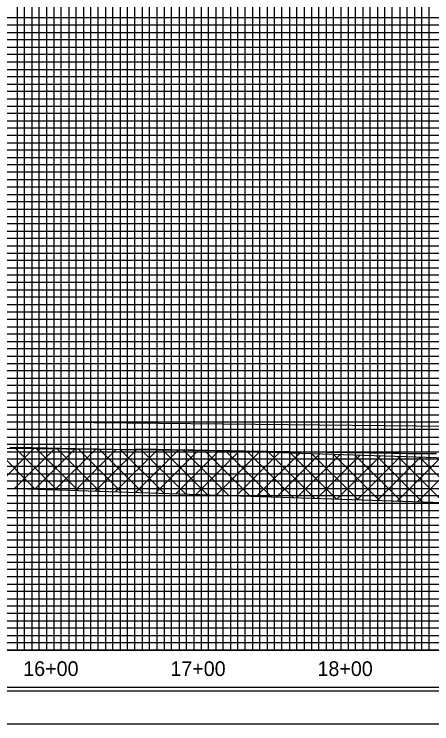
# Model space of a CAD drawing. Extents: x 2345490 to 2436403, y 465165 to 573888.
# Drawn here: x 2382313.1 to 2382597, y 491453 to 491935.5 of the extents above; entities that cross this region are included whole.
import ezdxf

# ---------------------------------------------------------------- set-up
doc = ezdxf.new("R2010")
doc.units = 0
for name, color, linetype in [('Old_Level_1', 7, 'Continuous'), ('Old_Level_18', 7, 'Continuous'), ('Old_Level_41', 7, 'Continuous'), ('Old_Level_42', 7, 'Continuous'), ('Old_Level_43', 7, 'Continuous'), ('Old_Level_5', 7, 'Continuous'), ('Old_Level_50', 7, 'Continuous'), ('Old_Level_51', 7, 'Continuous'), ('Old_Level_62', 7, 'Continuous'), ('Old_Level_63', 7, 'Continuous'), ('Prop Vertical Profile Grade', 7, 'Continuous')]:
    doc.layers.add(name, color=color, linetype=linetype)

msp = doc.modelspace()

# ---------------------------------------------------------------- linework, layer by layer
at = {"layer": 'Old_Level_1'}
msp.add_lwpolyline([(2382310.125, 491640.979), (2382315.125, 491640.93875), (2382320.125, 491640.83625), (2382325.125, 491640.7335), (2382330.125, 491640.631), (2382335.125, 491640.5285), (2382340.125, 491640.426), (2382345.125, 491640.32325), (2382350.125, 491640.22075), (2382355.125, 491640.11825), (2382360.125, 491640.0155), (2382365.125, 491639.913), (2382370.125, 491639.8105), (2382375.125, 491639.708), (2382380.125, 491639.60525), (2382385.125, 491639.50275), (2382390.125, 491639.4905), (2382395.125, 491639.58325), (2382400.125, 491639.676), (2382405.125, 491639.67875), (2382410.125, 491639.589), (2382415.125, 491639.49925), (2382420.125, 491639.40925), (2382425.125, 491639.3195), (2382430.125, 491639.2295), (2382435.125, 491639.13975), (2382440.125, 491639.05), (2382445.125, 491638.96), (2382450.125, 491638.87025), (2382455.125, 491638.78025), (2382460.125, 491638.6905), (2382465.125, 491638.60075), (2382470.125, 491638.51075), (2382475.125, 491638.421), (2382480.125, 491638.331), (2382485.125, 491638.25925), (2382490.125, 491638.1955), (2382495.125, 491638.1305), (2382500.125, 491638.05825), (2382505.125, 491637.98625), (2382510.125, 491637.91425), (2382515.125, 491637.842), (2382520.125, 491637.77), (2382525.125, 491637.69775), (2382530.125, 491637.62575), (2382535.125, 491637.5535), (2382540.125, 491637.4815), (2382545.125, 491637.40925), (2382550.125, 491637.33725), (2382555.125, 491637.265), (2382560.125, 491637.193), (2382565.125, 491637.1115), (2382570.125, 491637.0115), (2382575.125, 491636.9115), (2382580.125, 491636.832), (2382585.125, 491636.80575), (2382590.125, 491636.77925), (2382595.125, 491636.753), (2382600.125, 491636.7265)], dxfattribs=at)
at = {"layer": 'Old_Level_18'}
msp.add_lwpolyline([(2383190.125, 492527.95225), (2381690.125, 492527.95225), (2381690.125, 491477.95225), (2383190.125, 491477.95225)], close=True, dxfattribs=at)
at = {"layer": 'Old_Level_41'}
msp.add_line((2383190.125, 491502.95225), (2381690.125, 491502.95225), dxfattribs=at)
for points in [[(2382315.125, 492527.95225), (2382315.125, 491502.95225), (2382365.125, 491502.95225), (2382365.125, 492527.95225)], [(2382340.125, 492527.95225), (2382340.125, 491502.95225), (2382390.125, 491502.95225), (2382390.125, 492527.95225)], [(2382415.125, 492527.95225), (2382415.125, 491502.95225), (2382465.125, 491502.95225), (2382465.125, 492527.95225)], [(2382440.125, 492527.95225), (2382440.125, 491502.95225), (2382490.125, 491502.95225), (2382490.125, 492527.95225)], [(2382515.125, 492527.95225), (2382515.125, 491502.95225), (2382565.125, 491502.95225), (2382565.125, 492527.95225)], [(2382540.125, 492527.95225), (2382540.125, 491502.95225), (2382590.125, 491502.95225), (2382590.125, 492527.95225)], [(2383190.125, 491927.95225), (2381690.125, 491927.95225), (2381690.125, 491877.95225), (2383190.125, 491877.95225)], [(2383190.125, 491852.95225), (2381690.125, 491852.95225), (2381690.125, 491902.95225), (2383190.125, 491902.95225)], [(2383190.125, 491827.95225), (2381690.125, 491827.95225), (2381690.125, 491777.95225), (2383190.125, 491777.95225)], [(2383190.125, 491752.95225), (2381690.125, 491752.95225), (2381690.125, 491802.95225), (2383190.125, 491802.95225)], [(2383190.125, 491727.95225), (2381690.125, 491727.95225), (2381690.125, 491677.95225), (2383190.125, 491677.95225)], [(2383190.125, 491627.95225), (2381690.125, 491627.95225), (2381690.125, 491577.95225), (2383190.125, 491577.95225)], [(2383190.125, 491552.95225), (2381690.125, 491552.95225), (2381690.125, 491602.95225), (2383190.125, 491602.95225)], [(2383190.125, 491527.95225), (2381690.125, 491527.95225)]]:
    msp.add_lwpolyline(points, dxfattribs=at)
at = {"layer": 'Old_Level_42'}
msp.add_lwpolyline([(2383190.125, 491652.95225), (2381690.125, 491652.95225), (2381690.125, 491702.95225), (2383190.125, 491702.95225)], dxfattribs=at)
at = {"layer": 'Old_Level_43'}
for points in [[(2382310.125, 491502.95225), (2382320.125, 491502.95225), (2382320.125, 492527.95225)], [(2382325.125, 492527.95225), (2382325.125, 491502.95225), (2382330.125, 491502.95225), (2382330.125, 492527.95225)], [(2382335.125, 492527.95225), (2382335.125, 491502.95225), (2382345.125, 491502.95225), (2382345.125, 492527.95225)], [(2382350.125, 492527.95225), (2382350.125, 491502.95225), (2382355.125, 491502.95225), (2382355.125, 492527.95225)], [(2382360.125, 492527.95225), (2382360.125, 491502.95225), (2382370.125, 491502.95225), (2382370.125, 492527.95225)], [(2382375.125, 492527.95225), (2382375.125, 491502.95225), (2382380.125, 491502.95225), (2382380.125, 492527.95225)], [(2382385.125, 492527.95225), (2382385.125, 491502.95225), (2382395.125, 491502.95225), (2382395.125, 492527.95225)], [(2382400.125, 492527.95225), (2382400.125, 491502.95225), (2382405.125, 491502.95225), (2382405.125, 492527.95225)], [(2382410.125, 492527.95225), (2382410.125, 491502.95225), (2382420.125, 491502.95225), (2382420.125, 492527.95225)], [(2382425.125, 492527.95225), (2382425.125, 491502.95225), (2382430.125, 491502.95225), (2382430.125, 492527.95225)], [(2382435.125, 492527.95225), (2382435.125, 491502.95225), (2382445.125, 491502.95225), (2382445.125, 492527.95225)], [(2382450.125, 492527.95225), (2382450.125, 491502.95225)], [(2382450.125, 491502.95225), (2382455.125, 491502.95225), (2382455.125, 492527.35225)], [(2382460.125, 492527.35225), (2382460.125, 491502.95225), (2382470.125, 491502.95225), (2382470.125, 492527.95225)], [(2382475.125, 492527.95225), (2382475.125, 491502.95225), (2382480.125, 491502.95225), (2382480.125, 492527.95225)], [(2382485.125, 492527.95225), (2382485.125, 491502.95225), (2382495.125, 491502.95225), (2382495.125, 492527.95225)], [(2382500.125, 492527.95225), (2382500.125, 491502.95225), (2382505.125, 491502.95225), (2382505.125, 492527.95225)], [(2382510.125, 492527.95225), (2382510.125, 491502.95225), (2382520.125, 491502.95225), (2382520.125, 492527.95225)], [(2382525.125, 492527.95225), (2382525.125, 491502.95225), (2382530.125, 491502.95225), (2382530.125, 492527.95225)], [(2382535.125, 492527.95225), (2382535.125, 491502.95225), (2382545.125, 491502.95225), (2382545.125, 492527.95225)], [(2382550.125, 492527.95225), (2382550.125, 491502.95225), (2382555.125, 491502.95225), (2382555.125, 492527.95225)], [(2382560.125, 492527.95225), (2382560.125, 491502.95225), (2382570.125, 491502.95225), (2382570.125, 492527.95225)], [(2382575.125, 492527.95225), (2382575.125, 491502.95225), (2382580.125, 491502.95225), (2382580.125, 492527.95225)], [(2382585.125, 492527.95225), (2382585.125, 491502.95225), (2382595.125, 491502.95225), (2382595.125, 492527.95225)], [(2383140.125, 491932.95225), (2381740.125, 491932.95225), (2381740.125, 491922.95225), (2383140.125, 491922.95225)], [(2383140.125, 491917.95225), (2381740.125, 491917.95225), (2381740.125, 491912.95225), (2383140.125, 491912.95225)], [(2383140.125, 491907.95225), (2381740.125, 491907.95225), (2381740.125, 491897.95225), (2383140.125, 491897.95225)], [(2383140.125, 491892.95225), (2381740.125, 491892.95225), (2381740.125, 491887.95225), (2383140.125, 491887.95225)], [(2383140.125, 491882.95225), (2381740.125, 491882.95225), (2381740.125, 491872.95225), (2383140.125, 491872.95225)], [(2383140.125, 491867.95225), (2381740.125, 491867.95225), (2381740.125, 491862.95225), (2383140.125, 491862.95225)], [(2383140.125, 491857.95225), (2381740.125, 491857.95225), (2381740.125, 491847.95225), (2383140.125, 491847.95225)], [(2383140.125, 491842.95225), (2381740.125, 491842.95225), (2381740.125, 491837.95225), (2383140.125, 491837.95225)], [(2383140.125, 491832.95225), (2381740.125, 491832.95225), (2381740.125, 491822.95225), (2383140.125, 491822.95225)], [(2383140.125, 491817.95225), (2381740.125, 491817.95225), (2381740.125, 491812.95225), (2383140.125, 491812.95225)], [(2383140.125, 491807.95225), (2381740.125, 491807.95225), (2381740.125, 491797.95225), (2383140.125, 491797.95225)], [(2383140.125, 491792.95225), (2381740.125, 491792.95225), (2381740.125, 491787.95225), (2383140.125, 491787.95225)], [(2383140.125, 491782.95225), (2381740.125, 491782.95225), (2381740.125, 491772.95225), (2383140.125, 491772.95225)], [(2383140.125, 491767.95225), (2381740.125, 491767.95225), (2381740.125, 491762.95225), (2383140.125, 491762.95225)], [(2383140.125, 491757.95225), (2381740.125, 491757.95225), (2381740.125, 491747.95225), (2383140.125, 491747.95225)], [(2383140.125, 491742.95225), (2381740.125, 491742.95225), (2381740.125, 491737.95225), (2383140.125, 491737.95225)], [(2383140.125, 491732.95225), (2381740.125, 491732.95225), (2381740.125, 491722.95225), (2383140.125, 491722.95225)], [(2383140.125, 491717.95225), (2381740.125, 491717.95225), (2381740.125, 491712.95225), (2383140.125, 491712.95225)], [(2383140.125, 491707.95225), (2381740.125, 491707.95225)], [(2381740.125, 491697.95225), (2383140.125, 491697.95225)], [(2383140.125, 491692.95225), (2381740.125, 491692.95225), (2381740.125, 491687.95225), (2383140.125, 491687.95225)], [(2383140.125, 491682.95225), (2381740.125, 491682.95225)], [(2381740.125, 491672.95225), (2383140.125, 491672.95225)], [(2383140.125, 491667.95225), (2381740.125, 491667.95225), (2381740.125, 491662.95225), (2383140.125, 491662.95225)], [(2383140.125, 491657.95225), (2381740.125, 491657.95225), (2381740.125, 491647.95225), (2383140.125, 491647.95225)], [(2383140.125, 491642.95225), (2381740.125, 491642.95225), (2381740.125, 491637.95225), (2383140.125, 491637.95225)], [(2383140.125, 491632.95225), (2381740.125, 491632.95225), (2381740.125, 491622.95225), (2383140.125, 491622.95225)], [(2383140.125, 491617.95225), (2381740.125, 491617.95225), (2381740.125, 491612.95225), (2383140.125, 491612.95225)], [(2383140.125, 491607.95225), (2381740.125, 491607.95225), (2381740.125, 491597.95225), (2383140.125, 491597.95225)], [(2383140.125, 491592.95225), (2381740.125, 491592.95225), (2381740.125, 491587.95225), (2383140.125, 491587.95225)], [(2383140.125, 491582.95225), (2381740.125, 491582.95225), (2381740.125, 491572.95225), (2383140.125, 491572.95225)], [(2383140.125, 491567.95225), (2381740.125, 491567.95225), (2381740.125, 491562.95225), (2383140.125, 491562.95225)], [(2383140.125, 491557.95225), (2381740.125, 491557.95225), (2381740.125, 491547.95225), (2383140.125, 491547.95225)], [(2383140.125, 491542.95225), (2381740.125, 491542.95225), (2381740.125, 491537.95225), (2383140.125, 491537.95225)], [(2383140.125, 491532.95225), (2381740.125, 491532.95225), (2381740.125, 491522.95225), (2383140.125, 491522.95225)], [(2383140.125, 491517.95225), (2381740.125, 491517.95225), (2381740.125, 491512.95225), (2383140.125, 491512.95225)], [(2383140.125, 491507.95225), (2381740.125, 491507.95225)]]:
    msp.add_lwpolyline(points, dxfattribs=at)
at = {"layer": 'Old_Level_5'}
for p, q in [((2382299.65357, 491640.21418), (2382327.22046, 491612.64729)), ((2382299.90859, 491613.54657), (2382326.28642, 491639.92439)), ((2382313.59992, 491613.09576), (2382340.27633, 491639.77217)), ((2382313.95128, 491640.05861), (2382341.8441, 491612.16579)), ((2382327.29126, 491612.64496), (2382354.26624, 491639.61995)), ((2382328.24899, 491639.90304), (2382356.46773, 491611.68429)), ((2382340.98259, 491612.19416), (2382368.25615, 491639.46772)), ((2382342.54669, 491639.74747), (2382371.09137, 491611.20279)), ((2382354.67392, 491611.74335), (2382382.24607, 491639.3155)), ((2382356.8444, 491639.59189), (2382385.715, 491610.72129)), ((2382368.36525, 491611.29255), (2382396.23598, 491639.16328)), ((2382371.14211, 491639.43632), (2382400.33864, 491610.23979)), ((2382382.05659, 491610.84175), (2382410.22589, 491639.01106)), ((2382385.43982, 491639.28075), (2382414.96228, 491609.75829)), ((2382395.74792, 491610.39095), (2382424.21581, 491638.85883)), ((2382399.73752, 491639.12518), (2382429.58591, 491609.27679)), ((2382409.43925, 491609.94014), (2382438.20572, 491638.70661)), ((2382414.03523, 491638.96961), (2382444.20955, 491608.79529)), ((2382428.33294, 491638.81404), (2382458.83318, 491608.31379)), ((2382442.63064, 491638.65846), (2382473.45682, 491607.83229)), ((2382423.13058, 491609.48934), (2382452.19023, 491638.54898)), ((2382436.82192, 491609.03854), (2382465.89225, 491638.10887)), ((2382450.51325, 491608.58773), (2382479.59427, 491637.66876)), ((2382457.03797, 491638.39327), (2382488.08046, 491607.35079)), ((2382464.20458, 491608.13693), (2382493.2963, 491637.22865)), ((2382471.64943, 491637.92395), (2382502.70409, 491606.86929)), ((2382477.89591, 491607.68613), (2382506.99832, 491636.78853)), ((2382486.26089, 491637.45462), (2382517.32773, 491606.38779)), ((2382491.58725, 491607.23532), (2382520.70034, 491636.34842)), ((2382500.87235, 491636.9853), (2382531.95136, 491605.90629)), ((2382505.27858, 491606.78452), (2382534.40237, 491635.90831)), ((2382515.48381, 491636.51598), (2382546.575, 491605.42479)), ((2382518.96991, 491606.33372), (2382548.10439, 491635.4682)), ((2382530.09527, 491636.04666), (2382561.19863, 491604.94329)), ((2382532.66124, 491605.88291), (2382561.80642, 491635.02809)), ((2382544.70672, 491635.57733), (2382575.82227, 491604.46179)), ((2382546.35258, 491605.43211), (2382575.50844, 491634.58798)), ((2382559.31818, 491635.10801), (2382590.44591, 491603.98029)), ((2382560.04391, 491604.98131), (2382589.21046, 491634.14786)), ((2382573.73524, 491604.53051), (2382605.90066, 491636.69593)), ((2382573.92964, 491634.63869), (2382605.06954, 491603.49879)), ((2382587.42657, 491604.0797), (2382619.96844, 491636.62157)), ((2382588.5411, 491634.16936), (2382619.69318, 491603.01729))]:
    msp.add_line(p, q, dxfattribs=at)
msp.add_lwpolyline([(2382115.12499, 491640.895), (2382115.12499, 491619.63078), (2382887.1689, 491594.21034), (2382923.4736, 491596.89744), (2382920.12499, 491607.9045), (2382916.56515, 491624.43941), (2382833.04553, 491626.31583), (2382451.93289, 491638.55725), (2382245.12499, 491640.8075)], close=True, dxfattribs=at)
at = {"layer": 'Old_Level_50'}
msp.add_lwpolyline([(2383202.625, 492530.50225), (2381536.125, 492530.50225), (2381536.125, 491475.40225), (2383202.625, 491475.40225)], close=True, dxfattribs=at)
at = {"layer": 'Old_Level_51'}
msp.add_lwpolyline([(2383207.125, 492552.95225), (2381523.125, 492552.95225), (2381523.125, 491452.95225), (2383207.125, 491452.95225)], close=True, dxfattribs=at)
at = {"layer": 'Old_Level_63'}
msp.add_line((2381740.125, 491502.95225), (2383587.28325, 491502.95225), dxfattribs=at)
at = {"layer": 'Prop Vertical Profile Grade'}
msp.add_line((2382190.125, 491659.62563), (2382740.125, 491653.97897), dxfattribs=at)

# ---------------------------------------------------------------- texts
at = {"layer": 'Old_Level_62'}
for s, p in [('16+00', (2382319.254, 491485.45225)), ('17+00', (2382419.254, 491485.45225)), ('18+00', (2382519.254, 491485.45225))]:
    msp.add_text(s, height=10.000001, dxfattribs=at).set_placement(p)

doc.saveas('drawing.dxf')
